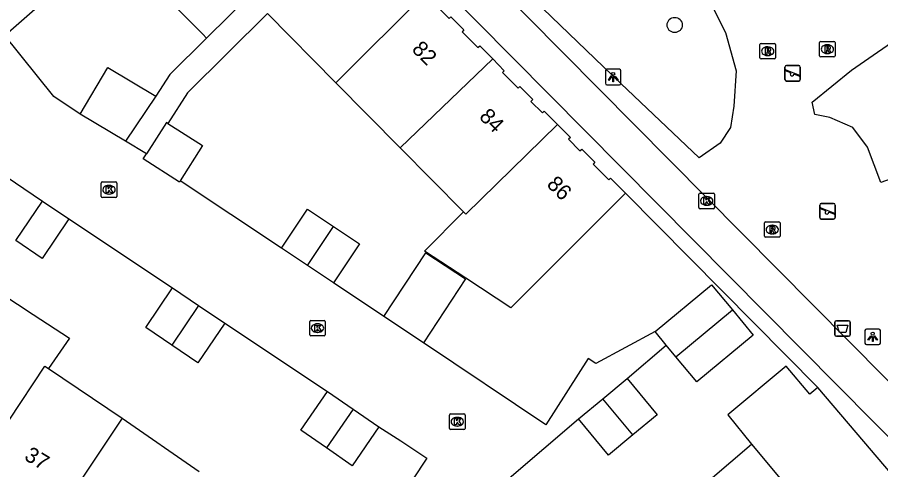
# Model space of a CAD drawing. Extents: x 160379 to 161131, y 383940 to 384849.
# Drawn here: x 160622.1 to 160677.7, y 384641.2 to 384670.3 of the extents above; entities that cross this region are included whole.
import ezdxf

# ---------------------------------------------------------------- set-up
doc = ezdxf.new("R2010")
doc.units = 0
for name, color, linetype in [('IMGEO_Afvalbak', 7, 'Continuous'), ('IMGEO_Boom', 7, 'Continuous'), ('IMGEO_Groenvoorziening', 7, 'Continuous'), ('IMGEO_Hek', 7, 'Continuous'), ('IMGEO_Kolk', 7, 'Continuous'), ('IMGEO_Lichtpunt', 7, 'Continuous'), ('IMGEO_Pand', 7, 'Continuous'), ('IMGEO_Pand_nummerreeks', 7, 'Continuous'), ('IMGEO_Rijbaan_lokaal_open', 7, 'Continuous'), ('IMGEO_Rioolput', 7, 'Continuous'), ('IMGEO_Speelvoorziening', 7, 'Continuous'), ('IMGEO_Voetpad_open', 7, 'Continuous')]:
    doc.layers.add(name, color=color, linetype=linetype)

msp = doc.modelspace()

# ---------------------------------------------------------------- linework, layer by layer
at = {"layer": 'IMGEO_Afvalbak'}
for p, q in [((160674.739, 384649.897), (160674.739, 384650.697)), ((160674.739, 384650.697), (160674.739, 384649.897)), ((160674.839, 384650.797), (160675.629, 384650.797)), ((160675.629, 384650.797), (160674.839, 384650.797)), ((160675.729, 384650.697), (160675.729, 384649.897)), ((160675.729, 384649.897), (160675.729, 384650.697)), ((160675.629, 384649.797), (160674.839, 384649.797)), ((160674.839, 384649.797), (160675.629, 384649.797))]:
    msp.add_line(p, q, dxfattribs=at)
msp.add_lwpolyline([(160674.882, 384650.511), (160675.586, 384650.511), (160675.437, 384650.041), (160675.031, 384650.041), (160674.882, 384650.511)], dxfattribs=at)
for centre, start, end in [((160674.839, 384650.697), 90, 180), ((160674.839, 384650.697), 90, 180), ((160675.629, 384650.697), 0, 90), ((160675.629, 384650.697), 360, 90), ((160674.839, 384649.897), 180, 270), ((160674.839, 384649.897), 180, 270), ((160675.629, 384649.897), 270, 0), ((160675.629, 384649.897), 270, 0)]:
    msp.add_arc(centre, 0.1, start, end, dxfattribs=at)
at = {"layer": 'IMGEO_Boom'}
msp.add_circle((160664.425, 384669.831), 0.489, dxfattribs=at)
at = {"layer": 'IMGEO_Groenvoorziening'}
for points in [[(160661.021, 384678.142), (160662.593, 384677.998), (160664.21, 384676.259), (160667.692, 384669.338), (160668.393, 384666.88), (160668.243, 384664.602), (160668.021, 384663.224), (160667.353, 384662.223), (160665.996, 384661.288), (160660.946, 384666.071), (160655.384, 384671.455), (160654.806, 384672.545), (160655.006, 384673.435), (160656.007, 384674.659), (160657.898, 384676.038), (160659.645, 384677.239), (160661.021, 384678.142)], [(160685.994, 384663.226), (160682.235, 384661.307), (160677.697, 384659.686), (160676.848, 384661.961), (160675.895, 384663.243), (160674.422, 384663.885), (160673.445, 384664.072), (160673.271, 384664.869), (160675.816, 384666.92), (160679.497, 384669.474), (160679.875, 384670.623)]]:
    msp.add_lwpolyline(points, dxfattribs=at)
at = {"layer": 'IMGEO_Hek'}
msp.add_lwpolyline([(160673.638, 384646.508), (160661.263, 384658.998)], dxfattribs=at)
at = {"layer": 'IMGEO_Kolk'}
for p, q in [((160627.493, 384658.801), (160627.493, 384659.653)), ((160627.568, 384659.727), (160628.42, 384659.727)), ((160628.494, 384659.653), (160628.494, 384658.801)), ((160627.981, 384659.507), (160628.006, 384659.507)), ((160666.063, 384659.009), (160666.915, 384659.009)), ((160628.42, 384658.727), (160627.568, 384658.727)), ((160628.004, 384658.947), (160627.979, 384658.947)), ((160665.988, 384658.083), (160665.988, 384658.935)), ((160666.476, 384658.789), (160666.501, 384658.789)), ((160666.989, 384658.935), (160666.989, 384658.083)), ((160666.915, 384658.009), (160666.063, 384658.009)), ((160666.499, 384658.229), (160666.474, 384658.229)), ((160640.923, 384649.898), (160640.923, 384650.75)), ((160640.998, 384650.824), (160641.85, 384650.824)), ((160641.924, 384650.75), (160641.924, 384649.898)), ((160641.411, 384650.604), (160641.436, 384650.604)), ((160641.85, 384649.824), (160640.998, 384649.824)), ((160641.434, 384650.044), (160641.409, 384650.044)), ((160649.921, 384643.874), (160649.921, 384644.726)), ((160649.996, 384644.8), (160650.848, 384644.8)), ((160650.409, 384644.58), (160650.434, 384644.58)), ((160650.922, 384644.726), (160650.922, 384643.874)), ((160650.432, 384644.02), (160650.407, 384644.02)), ((160650.848, 384643.8), (160649.996, 384643.8))]:
    msp.add_line(p, q, dxfattribs=at)
for points in [[(160627.493, 384658.801), (160627.493, 384659.653)], [(160627.568, 384659.727), (160628.42, 384659.727)], [(160628.494, 384659.653), (160628.494, 384658.801)], [(160627.814, 384659.427), (160627.937, 384659.427), (160627.937, 384659.276), (160628.067, 384659.427), (160628.231, 384659.427), (160628.085, 384659.276), (160628.238, 384659.027), (160628.086, 384659.027), (160628.001, 384659.191), (160627.937, 384659.124), (160627.937, 384659.027), (160627.814, 384659.027), (160627.814, 384659.427)], [(160666.063, 384659.009), (160666.915, 384659.009)], [(160628.42, 384658.727), (160627.568, 384658.727)], [(160665.988, 384658.083), (160665.988, 384658.935)], [(160666.309, 384658.709), (160666.432, 384658.709), (160666.432, 384658.558), (160666.562, 384658.709), (160666.726, 384658.709), (160666.58, 384658.558), (160666.733, 384658.309), (160666.581, 384658.309), (160666.496, 384658.473), (160666.432, 384658.406), (160666.432, 384658.309), (160666.309, 384658.309), (160666.309, 384658.709)], [(160666.989, 384658.935), (160666.989, 384658.083)], [(160666.915, 384658.009), (160666.063, 384658.009)], [(160640.923, 384649.898), (160640.923, 384650.75)], [(160640.998, 384650.824), (160641.85, 384650.824)], [(160641.924, 384650.75), (160641.924, 384649.898)], [(160641.244, 384650.524), (160641.367, 384650.524), (160641.367, 384650.373), (160641.497, 384650.524), (160641.661, 384650.524), (160641.515, 384650.373), (160641.668, 384650.124), (160641.516, 384650.124), (160641.431, 384650.288), (160641.367, 384650.221), (160641.367, 384650.124), (160641.244, 384650.124), (160641.244, 384650.524)], [(160641.85, 384649.824), (160640.998, 384649.824)], [(160649.921, 384643.874), (160649.921, 384644.726)], [(160649.996, 384644.8), (160650.848, 384644.8)], [(160650.922, 384644.726), (160650.922, 384643.874)], [(160650.242, 384644.5), (160650.365, 384644.5), (160650.365, 384644.349), (160650.495, 384644.5), (160650.659, 384644.5), (160650.513, 384644.349), (160650.666, 384644.1), (160650.514, 384644.1), (160650.429, 384644.264), (160650.365, 384644.197), (160650.365, 384644.1), (160650.242, 384644.1), (160650.242, 384644.5)], [(160650.848, 384643.8), (160649.996, 384643.8)]]:
    msp.add_lwpolyline(points, dxfattribs=at)
for centre, start, end in [((160627.57, 384659.651), 91.552, 178.448), ((160627.57, 384659.651), 91.552, 178.448), ((160628.418, 384659.651), 1.552, 88.448), ((160628.418, 384659.651), 1.552, 88.448), ((160666.065, 384658.933), 91.552, 178.448), ((160666.065, 384658.933), 91.552, 178.448), ((160666.913, 384658.933), 1.552, 88.448), ((160666.913, 384658.933), 1.552, 88.448), ((160627.57, 384658.803), 181.552, 268.448), ((160627.57, 384658.803), 181.552, 268.448), ((160628.418, 384658.803), 271.552, 358.448), ((160628.418, 384658.803), 271.552, 358.448), ((160666.065, 384658.085), 181.552, 268.448), ((160666.065, 384658.085), 181.552, 268.448), ((160666.913, 384658.085), 271.552, 358.448), ((160666.913, 384658.085), 271.552, 358.448), ((160641, 384650.748), 91.552, 178.448), ((160641, 384650.748), 91.552, 178.448), ((160641.848, 384650.748), 1.552, 88.448), ((160641.848, 384650.748), 1.552, 88.448), ((160641, 384649.9), 181.552, 268.448), ((160641, 384649.9), 181.552, 268.448), ((160641.848, 384649.9), 271.552, 358.448), ((160641.848, 384649.9), 271.552, 358.448), ((160649.998, 384644.724), 91.552, 178.448), ((160649.998, 384644.724), 91.552, 178.448), ((160650.846, 384644.724), 1.552, 88.448), ((160650.846, 384644.724), 1.552, 88.448), ((160649.998, 384643.876), 181.552, 268.448), ((160649.998, 384643.876), 181.552, 268.448), ((160650.846, 384643.876), 271.552, 358.448), ((160650.846, 384643.876), 271.552, 358.448)]:
    msp.add_arc(centre, 0.0765, start, end, dxfattribs=at)
for centre, major_axis, ratio, start_param, end_param in [((160627.98, 384659.227), (-0.387, 0.002), 0.722429, 4.712389, 7.853982), ((160628.005, 384659.227), (-0.39, 0.002), 0.717154, 1.570796, 4.712389), ((160666.475, 384658.509), (-0.387, 0.002), 0.722429, 4.712389, 7.853982), ((160666.5, 384658.509), (-0.39, 0.002), 0.717154, 1.570796, 4.712389), ((160641.41, 384650.324), (-0.387, 0.002), 0.722429, 4.712389, 7.853982), ((160641.435, 384650.324), (-0.39, 0.002), 0.717154, 1.570796, 4.712389), ((160650.408, 384644.3), (-0.387, 0.002), 0.722429, 4.712389, 7.853982), ((160650.433, 384644.3), (-0.39, 0.002), 0.717154, 1.570796, 4.712389)]:
    msp.add_ellipse(centre, major_axis=major_axis, ratio=ratio, start_param=start_param, end_param=end_param, dxfattribs=at)
at = {"layer": 'IMGEO_Lichtpunt'}
for p, q in [((160659.965, 384666.884), (160659.965, 384666.077)), ((160659.965, 384666.884), (160659.965, 384666.077)), ((160660.867, 384666.979), (160660.059, 384666.979)), ((160660.867, 384666.979), (160660.059, 384666.979)), ((160660.961, 384666.077), (160660.961, 384666.884)), ((160660.961, 384666.077), (160660.961, 384666.884)), ((160660.059, 384665.983), (160660.867, 384665.983)), ((160660.059, 384665.983), (160660.867, 384665.983)), ((160676.678, 384650.17), (160676.678, 384649.363)), ((160676.678, 384650.17), (160676.678, 384649.363)), ((160677.58, 384650.265), (160676.772, 384650.265)), ((160677.58, 384650.265), (160676.772, 384650.265)), ((160677.674, 384649.363), (160677.674, 384650.17)), ((160677.674, 384649.363), (160677.674, 384650.17)), ((160676.772, 384649.269), (160677.58, 384649.269)), ((160676.772, 384649.269), (160677.58, 384649.269))]:
    msp.add_line(p, q, dxfattribs=at)
for points in [[(160660.339, 384666.548), (160660.378, 384666.52), (160660.19, 384666.258), (160660.152, 384666.285), (160660.339, 384666.548)], [(160660.441, 384666.5), (160660.488, 384666.5), (160660.488, 384666.178), (160660.441, 384666.178), (160660.441, 384666.5)], [(160660.551, 384666.52), (160660.589, 384666.547), (160660.776, 384666.285), (160660.737, 384666.257), (160660.551, 384666.52)], [(160677.052, 384649.834), (160677.091, 384649.806), (160676.903, 384649.544), (160676.865, 384649.571), (160677.052, 384649.834)], [(160677.154, 384649.786), (160677.201, 384649.786), (160677.201, 384649.464), (160677.154, 384649.464), (160677.154, 384649.786)], [(160677.264, 384649.806), (160677.302, 384649.833), (160677.489, 384649.571), (160677.45, 384649.543), (160677.264, 384649.806)]]:
    msp.add_lwpolyline(points, dxfattribs=at)
for centre in [(160660.464, 384666.682), (160677.177, 384649.968)]:
    msp.add_circle(centre, 0.0994, dxfattribs=at)
for centre, start, end in [((160660.059, 384666.884), 90, 180), ((160660.059, 384666.884), 90, 180), ((160660.867, 384666.884), 0, 90), ((160660.867, 384666.884), 0, 90), ((160660.059, 384666.077), 180, 270), ((160660.059, 384666.077), 180, 270), ((160660.867, 384666.077), 270, 0), ((160660.867, 384666.077), 270, 360), ((160676.772, 384650.17), 90, 180), ((160676.772, 384650.17), 90, 180), ((160677.58, 384650.17), 0, 90), ((160677.58, 384650.17), 0, 90), ((160676.772, 384649.363), 180, 270), ((160676.772, 384649.363), 180, 270), ((160677.58, 384649.363), 270, 0), ((160677.58, 384649.363), 270, 360)]:
    msp.add_arc(centre, 0.0946, start, end, dxfattribs=at)
at = {"layer": 'IMGEO_Pand'}
for points in [[(160642.918, 384677.515), (160634.272, 384668.99)], [(160620.126, 384670.564), (160621.323, 384669.193), (160623.385, 384670.994), (160622.188, 384672.365), (160621.689, 384671.929)], [(160634.272, 384668.99), (160634.028, 384669.244), (160630.508, 384672.782)], [(160642.605, 384666.114), (160648.438, 384671.947)], [(160648.438, 384671.947), (160649.285, 384671.089), (160649.171, 384670.976), (160649.895, 384670.251), (160650.009, 384670.363), (160650.853, 384669.51), (160650.74, 384669.398), (160651.745, 384668.381), (160651.867, 384668.486), (160652.702, 384667.642)], [(160642.605, 384666.114), (160638.193, 384670.576)], [(160646.753, 384661.918), (160652.702, 384667.642)], [(160652.702, 384667.642), (160653.453, 384666.884), (160653.339, 384666.771), (160654.338, 384665.755), (160654.451, 384665.868), (160655.285, 384665.027), (160655.17, 384664.916), (160655.902, 384664.177), (160656.017, 384664.289), (160656.883, 384663.416)], [(160626.128, 384664.095), (160627.916, 384667.092), (160631.018, 384665.242)], [(160646.753, 384661.918), (160642.605, 384666.114)], [(160631.018, 384665.242), (160629.059, 384662.347)], [(160629.059, 384662.347), (160626.128, 384664.095)], [(160631.783, 384663.496), (160631.687, 384663.557), (160630.403, 384661.545)], [(160631.783, 384663.496), (160634.023, 384662.067), (160632.581, 384659.807)], [(160656.883, 384663.416), (160657.707, 384662.584), (160657.592, 384662.473), (160658.325, 384661.734), (160658.439, 384661.846), (160659.284, 384660.994), (160659.17, 384660.882), (160660.177, 384659.867), (160660.291, 384659.978), (160661.263, 384658.998), (160653.88, 384651.626), (160650.977, 384653.534), (160648.32, 384655.28), (160650.829, 384657.796)], [(160656.883, 384663.416), (160650.968, 384657.653), (160650.829, 384657.796)], [(160650.829, 384657.796), (160646.753, 384661.918)], [(160632.581, 384659.807), (160632.528, 384659.724), (160630.192, 384661.214), (160630.403, 384661.545)], [(160625.402, 384657.347), (160623.689, 384654.813), (160621.997, 384655.956), (160623.71, 384658.49)], [(160623.71, 384658.49), (160625.402, 384657.347)], [(160639.103, 384655.464), (160640.781, 384657.986), (160642.458, 384656.87)], [(160640.78, 384654.348), (160642.458, 384656.87)], [(160642.458, 384656.87), (160644.135, 384655.755), (160642.457, 384653.233)], [(160640.78, 384654.348), (160639.103, 384655.464)], [(160645.69, 384651.061), (160648.389, 384655.167), (160650.946, 384653.486), (160648.247, 384649.38)], [(160642.457, 384653.233), (160640.78, 384654.348)], [(160618.831, 384651.188), (160620.12, 384653.161), (160623.11, 384651.208), (160625.446, 384649.67), (160624.1, 384647.719)], [(160632.038, 384649.228), (160630.362, 384650.364), (160632.09, 384652.914)], [(160632.09, 384652.914), (160633.766, 384651.778)], [(160663.163, 384650.105), (160666.795, 384653.115), (160668.139, 384651.492)], [(160633.766, 384651.778), (160632.038, 384649.228)], [(160633.766, 384651.778), (160635.443, 384650.642)], [(160668.139, 384651.492), (160669.484, 384649.87), (160665.852, 384646.861), (160664.508, 384648.483)], [(160664.508, 384648.483), (160668.139, 384651.492)], [(160635.443, 384650.642), (160633.715, 384648.092), (160632.038, 384649.228)], [(160648.247, 384649.38), (160645.69, 384651.061)], [(160663.884, 384649.236), (160663.163, 384650.105)], [(160664.508, 384648.483), (160663.884, 384649.236)], [(160619.243, 384640.926), (160623.869, 384647.878), (160624.1, 384647.719)], [(160676.07, 384634.824), (160676.32, 384635.04), (160675.754, 384635.72), (160677.943, 384637.594), (160678.531, 384636.913), (160680.428, 384638.553), (160673.638, 384646.508), (160673.127, 384646.071), (160671.605, 384647.869), (160667.858, 384644.748), (160669.372, 384642.86)], [(160624.1, 384647.719), (160628.848, 384644.526)], [(160659.798, 384645.783), (160661.371, 384647.085)], [(160661.371, 384647.085), (160663.303, 384644.751), (160661.73, 384643.449)], [(160642.001, 384642.611), (160640.341, 384643.753), (160642.058, 384646.25)], [(160642.058, 384646.25), (160643.718, 384645.108)], [(160658.225, 384644.481), (160659.798, 384645.783)], [(160661.73, 384643.449), (160659.798, 384645.783)], [(160643.718, 384645.108), (160642.001, 384642.611)], [(160643.718, 384645.108), (160645.379, 384643.966)], [(160628.848, 384644.526), (160624.249, 384637.636)], [(160628.848, 384644.526), (160633.79, 384641.096)], [(160645.379, 384643.966), (160643.662, 384641.469), (160642.001, 384642.611)], [(160661.73, 384643.449), (160660.157, 384642.147), (160658.225, 384644.481)], [(160665.238, 384639.325), (160669.372, 384642.86)], [(160669.372, 384642.86), (160676.07, 384634.824)]]:
    msp.add_lwpolyline(points, dxfattribs=at)
at = {"layer": 'IMGEO_Rijbaan_lokaal_open'}
for points in [[(160626.128, 384664.095), (160624.448, 384665.225), (160620.126, 384670.564)], [(160630.403, 384661.545), (160629.059, 384662.347)], [(160620.745, 384660.478), (160623.71, 384658.49)], [(160639.103, 384655.464), (160632.581, 384659.807)], [(160625.402, 384657.347), (160632.09, 384652.914)], [(160645.69, 384651.061), (160642.457, 384653.233)], [(160635.443, 384650.642), (160642.058, 384646.25)], [(160663.163, 384650.105), (160659.347, 384648.055), (160658.862, 384648.372), (160656.129, 384644.101), (160648.247, 384649.38)], [(160661.371, 384647.085), (160663.884, 384649.236)], [(160645.379, 384643.966), (160646.789, 384643.07), (160648.47, 384641.958), (160645.693, 384637.763), (160647.983, 384636.823), (160649.464, 384636.215), (160650.385, 384636.992)], [(160653.485, 384639.608), (160653.757, 384640.664), (160658.225, 384644.481)]]:
    msp.add_lwpolyline(points, dxfattribs=at)
at = {"layer": 'IMGEO_Rioolput'}
for p, q in [((160669.916, 384667.717), (160669.916, 384668.569)), ((160669.991, 384668.643), (160670.843, 384668.643)), ((160670.404, 384668.423), (160670.429, 384668.423)), ((160670.917, 384668.569), (160670.917, 384667.717)), ((160673.757, 384667.848), (160673.757, 384668.7)), ((160673.832, 384668.774), (160674.684, 384668.774)), ((160674.245, 384668.554), (160674.27, 384668.554)), ((160674.758, 384668.7), (160674.758, 384667.848)), ((160670.427, 384667.863), (160670.402, 384667.863)), ((160674.268, 384667.994), (160674.243, 384667.994)), ((160670.843, 384667.643), (160669.991, 384667.643)), ((160674.684, 384667.774), (160673.832, 384667.774)), ((160670.206, 384656.24), (160670.206, 384657.092)), ((160670.281, 384657.166), (160671.133, 384657.166)), ((160670.694, 384656.946), (160670.719, 384656.946)), ((160671.207, 384657.092), (160671.207, 384656.24)), ((160670.717, 384656.386), (160670.692, 384656.386)), ((160671.133, 384656.166), (160670.281, 384656.166))]:
    msp.add_line(p, q, dxfattribs=at)
for points in [[(160669.916, 384667.717), (160669.916, 384668.569)], [(160669.991, 384668.643), (160670.843, 384668.643)], [(160670.917, 384668.569), (160670.917, 384667.717)], [(160673.757, 384667.848), (160673.757, 384668.7)], [(160673.832, 384668.774), (160674.684, 384668.774)], [(160674.346, 384668.472), (160674.094, 384668.474), (160674.094, 384668.074)], [(160674.758, 384668.7), (160674.758, 384667.848)], [(160670.505, 384668.341), (160670.253, 384668.343), (160670.253, 384667.943)], [(160670.253, 384667.943), (160670.377, 384667.943), (160670.377, 384668.105), (160670.388, 384668.105)], [(160670.431, 384668.262), (160670.377, 384668.262), (160670.377, 384668.181)], [(160670.377, 384668.181), (160670.429, 384668.181)], [(160670.435, 384668.076), (160670.506, 384667.943), (160670.646, 384667.943), (160670.581, 384668.069)], [(160674.094, 384668.074), (160674.218, 384668.074), (160674.218, 384668.236), (160674.229, 384668.236)], [(160674.272, 384668.393), (160674.218, 384668.393), (160674.218, 384668.312)], [(160674.218, 384668.312), (160674.27, 384668.312)], [(160674.276, 384668.207), (160674.347, 384668.074), (160674.487, 384668.074), (160674.422, 384668.2)], [(160670.843, 384667.643), (160669.991, 384667.643)], [(160674.684, 384667.774), (160673.832, 384667.774)], [(160670.206, 384656.24), (160670.206, 384657.092)], [(160670.281, 384657.166), (160671.133, 384657.166)], [(160670.795, 384656.864), (160670.543, 384656.866), (160670.543, 384656.466)], [(160670.721, 384656.785), (160670.667, 384656.785), (160670.667, 384656.704)], [(160671.207, 384657.092), (160671.207, 384656.24)], [(160670.543, 384656.466), (160670.667, 384656.466), (160670.667, 384656.628), (160670.678, 384656.628)], [(160670.667, 384656.704), (160670.719, 384656.704)], [(160670.725, 384656.599), (160670.796, 384656.466), (160670.936, 384656.466), (160670.871, 384656.592)], [(160671.133, 384656.166), (160670.281, 384656.166)]]:
    msp.add_lwpolyline(points, dxfattribs=at)
for centre, radius, start, end in [((160669.993, 384668.567), 0.0765, 91.552, 178.448), ((160669.993, 384668.567), 0.0765, 91.552, 178.448), ((160670.841, 384668.567), 0.0765, 1.552, 88.448), ((160670.841, 384668.567), 0.0765, 1.552, 88.448), ((160673.834, 384668.698), 0.0765, 91.552, 178.448), ((160673.834, 384668.698), 0.0765, 91.552, 178.448), ((160674.345, 384668.362), 0.109, 350.3612, 89.416), ((160674.682, 384668.698), 0.0765, 1.552, 88.448), ((160674.682, 384668.698), 0.0765, 1.552, 88.448), ((160670.387, 384668.052), 0.0533, 26.0293, 88.6989), ((160670.413, 384668.37), 0.19, 274.7715, 282.9687), ((160670.437, 384668.166), 0.0964, 77.0061, 93.1865), ((160670.451, 384668.223), 0.0378, 276.6634, 79.6772), ((160670.504, 384668.231), 0.109, 350.3612, 89.416), ((160670.502, 384668.231), 0.112, 277.5842, 350.9817), ((160670.486, 384668.016), 0.108, 29.5134, 73.7905), ((160674.228, 384668.183), 0.0533, 26.0293, 88.6989), ((160674.254, 384668.501), 0.19, 274.7715, 282.9687), ((160674.278, 384668.297), 0.0964, 77.0061, 93.1865), ((160674.292, 384668.354), 0.0378, 276.6634, 79.6772), ((160674.343, 384668.362), 0.112, 277.5842, 350.9817), ((160674.327, 384668.147), 0.108, 29.5134, 73.7905), ((160669.993, 384667.719), 0.0765, 181.552, 268.448), ((160669.993, 384667.719), 0.0765, 181.552, 268.448), ((160670.841, 384667.719), 0.0765, 271.552, 358.448), ((160670.841, 384667.719), 0.0765, 271.552, 358.448), ((160673.834, 384667.85), 0.0765, 181.552, 268.448), ((160673.834, 384667.85), 0.0765, 181.552, 268.448), ((160674.682, 384667.85), 0.0765, 271.552, 358.448), ((160674.682, 384667.85), 0.0765, 271.552, 358.448), ((160670.283, 384657.09), 0.0765, 91.552, 178.448), ((160670.283, 384657.09), 0.0765, 91.552, 178.448), ((160670.727, 384656.689), 0.0964, 77.0061, 93.1865), ((160670.741, 384656.746), 0.0378, 276.6634, 79.6772), ((160670.794, 384656.754), 0.109, 350.3612, 89.416), ((160671.131, 384657.09), 0.0765, 1.552, 88.448), ((160671.131, 384657.09), 0.0765, 1.552, 88.448), ((160670.283, 384656.242), 0.0765, 181.552, 268.448), ((160670.283, 384656.242), 0.0765, 181.552, 268.448), ((160670.677, 384656.575), 0.0533, 26.0293, 88.6989), ((160670.703, 384656.893), 0.19, 274.7715, 282.9687), ((160670.792, 384656.754), 0.112, 277.5842, 350.9817), ((160670.776, 384656.539), 0.108, 29.5134, 73.7905), ((160671.131, 384656.242), 0.0765, 271.552, 358.448), ((160671.131, 384656.242), 0.0765, 271.552, 358.448)]:
    msp.add_arc(centre, radius, start, end, dxfattribs=at)
for centre, major_axis, ratio, start_param, end_param in [((160670.403, 384668.143), (-0.387, 0.002), 0.722429, 4.712389, 7.853982), ((160670.428, 384668.143), (-0.39, 0.002), 0.717154, 1.570796, 4.712389), ((160674.244, 384668.274), (-0.387, 0.002), 0.722429, 4.712389, 7.853982), ((160674.269, 384668.274), (-0.39, 0.002), 0.717154, 1.570796, 4.712389), ((160670.693, 384656.666), (-0.387, 0.002), 0.722429, 4.712389, 7.853982), ((160670.718, 384656.666), (-0.39, 0.002), 0.717154, 1.570796, 4.712389)]:
    msp.add_ellipse(centre, major_axis=major_axis, ratio=ratio, start_param=start_param, end_param=end_param, dxfattribs=at)
at = {"layer": 'IMGEO_Speelvoorziening'}
for p, q in [((160671.522, 384666.324), (160671.522, 384667.124)), ((160671.522, 384667.124), (160671.522, 384666.324)), ((160671.905, 384666.752), (160671.566, 384666.889)), ((160671.591, 384666.949), (160672.467, 384666.596)), ((160671.622, 384667.224), (160672.412, 384667.224)), ((160672.412, 384667.224), (160671.622, 384667.224)), ((160672.512, 384667.124), (160672.512, 384666.324)), ((160672.512, 384666.324), (160672.512, 384667.124)), ((160672.412, 384666.224), (160671.622, 384666.224)), ((160671.622, 384666.224), (160672.412, 384666.224)), ((160672.443, 384666.536), (160672.103, 384666.673)), ((160673.767, 384657.442), (160673.767, 384658.242)), ((160673.767, 384658.242), (160673.767, 384657.442)), ((160674.15, 384657.87), (160673.811, 384658.007)), ((160673.836, 384658.067), (160674.712, 384657.714)), ((160673.867, 384658.342), (160674.657, 384658.342)), ((160674.657, 384658.342), (160673.867, 384658.342)), ((160674.757, 384658.242), (160674.757, 384657.442)), ((160674.757, 384657.442), (160674.757, 384658.242)), ((160674.657, 384657.342), (160673.867, 384657.342)), ((160673.867, 384657.342), (160674.657, 384657.342)), ((160674.688, 384657.654), (160674.348, 384657.791))]:
    msp.add_line(p, q, dxfattribs=at)
for centre, radius, start, end in [((160671.622, 384667.124), 0.1, 90, 180), ((160671.622, 384667.124), 0.1, 90, 180), ((160671.579, 384666.919), 0.0327, 68.078, 248.078), ((160671.984, 384666.662), 0.12, 130.9928, 5.1632), ((160672.412, 384667.124), 0.1, 0, 90), ((160672.412, 384667.124), 0.1, 360, 90), ((160671.622, 384666.324), 0.1, 180, 270), ((160671.622, 384666.324), 0.1, 180, 270), ((160672.412, 384666.324), 0.1, 270, 0), ((160672.412, 384666.324), 0.1, 270, 0), ((160672.455, 384666.566), 0.0327, 248.078, 68.078), ((160673.867, 384658.242), 0.1, 90, 180), ((160673.867, 384658.242), 0.1, 90, 180), ((160673.824, 384658.037), 0.0327, 68.078, 248.078), ((160674.229, 384657.78), 0.12, 130.9928, 5.1632), ((160674.657, 384658.242), 0.1, 0, 90), ((160674.657, 384658.242), 0.1, 360, 90), ((160673.867, 384657.442), 0.1, 180, 270), ((160673.867, 384657.442), 0.1, 180, 270), ((160674.657, 384657.442), 0.1, 270, 0), ((160674.657, 384657.442), 0.1, 270, 0), ((160674.7, 384657.684), 0.0327, 248.078, 68.078)]:
    msp.add_arc(centre, radius, start, end, dxfattribs=at)
at = {"layer": 'IMGEO_Voetpad_open'}
for points in [[(160626.786, 384698.809), (160654.934, 384670.374), (160682.549, 384642.503), (160683.274, 384641.795)], [(160681.86, 384639.621), (160644.733, 384677.091), (160644.038, 384676.399)], [(160638.193, 384670.576), (160633.051, 384665.474), (160631.783, 384663.496)], [(160634.272, 384668.99), (160631.905, 384666.636), (160631.018, 384665.242)]]:
    msp.add_lwpolyline(points, dxfattribs=at)

# ---------------------------------------------------------------- texts
at = {"layer": 'IMGEO_Pand_nummerreeks'}
for s, rotation, p in [('82', 314.9795, (160647.44, 384668.206)), ('84', 314.9795, (160651.776, 384663.869)), ('86', 314.9795, (160656.129, 384659.515)), ('37', 328.7071, (160622.471, 384641.903))]:
    msp.add_text(s, height=1, rotation=rotation, dxfattribs=at).set_placement(p)

doc.saveas('drawing.dxf')
